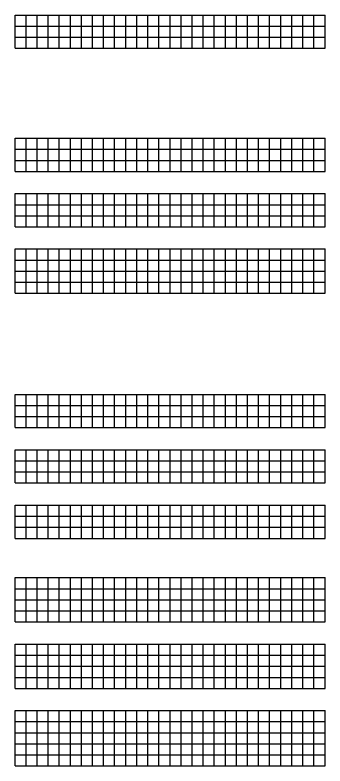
# Model space of a CAD drawing. Extents: x 1374311 to 1383814, y 384102 to 406278.
# Drawn here: x 1379137.4 to 1379277.4, y 385033.4 to 385372.4 of the extents above; entities that cross this region are included whole.
import ezdxf

# ---------------------------------------------------------------- set-up
doc = ezdxf.new("R2010")
doc.units = 0
doc.layers.add('R_Grid', color=7, linetype='Continuous')

msp = doc.modelspace()

# ---------------------------------------------------------------- linework, layer by layer
at = {"layer": 'R_Grid'}
for p, q in [((1379137.44, 385372.38), (1379277.44, 385372.38)), ((1379137.44, 385357.38), (1379137.44, 385372.38)), ((1379142.44, 385357.38), (1379142.44, 385372.38)), ((1379147.44, 385357.38), (1379147.44, 385372.38)), ((1379152.44, 385357.38), (1379152.44, 385372.38)), ((1379157.44, 385357.38), (1379157.44, 385372.38)), ((1379162.44, 385357.38), (1379162.44, 385372.38)), ((1379167.44, 385357.38), (1379167.44, 385372.38)), ((1379172.44, 385357.38), (1379172.44, 385372.38)), ((1379177.44, 385357.38), (1379177.44, 385372.38)), ((1379182.44, 385357.38), (1379182.44, 385372.38)), ((1379187.44, 385357.38), (1379187.44, 385372.38)), ((1379192.44, 385357.38), (1379192.44, 385372.38)), ((1379197.44, 385357.38), (1379197.44, 385372.38)), ((1379202.44, 385357.38), (1379202.44, 385372.38)), ((1379207.44, 385357.38), (1379207.44, 385372.38)), ((1379212.44, 385357.38), (1379212.44, 385372.38)), ((1379217.44, 385357.38), (1379217.44, 385372.38)), ((1379222.44, 385357.38), (1379222.44, 385372.38)), ((1379227.44, 385357.38), (1379227.44, 385372.38)), ((1379232.44, 385357.38), (1379232.44, 385372.38)), ((1379237.44, 385357.38), (1379237.44, 385372.38)), ((1379242.44, 385357.38), (1379242.44, 385372.38)), ((1379247.44, 385357.38), (1379247.44, 385372.38)), ((1379252.44, 385357.38), (1379252.44, 385372.38)), ((1379257.44, 385357.38), (1379257.44, 385372.38)), ((1379262.44, 385357.38), (1379262.44, 385372.38)), ((1379267.44, 385357.38), (1379267.44, 385372.38)), ((1379272.44, 385357.38), (1379272.44, 385372.38)), ((1379277.44, 385357.38), (1379277.44, 385372.38)), ((1379137.44, 385367.38), (1379277.44, 385367.38)), ((1379137.44, 385362.38), (1379277.44, 385362.38)), ((1379137.44, 385357.38), (1379277.44, 385357.38)), ((1379137.44, 385316.77), (1379277.44, 385316.77)), ((1379137.44, 385301.77), (1379137.44, 385316.77)), ((1379142.44, 385301.77), (1379142.44, 385316.77)), ((1379147.44, 385301.77), (1379147.44, 385316.77)), ((1379152.44, 385301.77), (1379152.44, 385316.77)), ((1379157.44, 385301.77), (1379157.44, 385316.77)), ((1379162.44, 385301.77), (1379162.44, 385316.77)), ((1379167.44, 385301.77), (1379167.44, 385316.77)), ((1379172.44, 385301.77), (1379172.44, 385316.77)), ((1379177.44, 385301.77), (1379177.44, 385316.77)), ((1379182.44, 385301.77), (1379182.44, 385316.77)), ((1379187.44, 385301.77), (1379187.44, 385316.77)), ((1379192.44, 385301.77), (1379192.44, 385316.77)), ((1379197.44, 385301.77), (1379197.44, 385316.77)), ((1379202.44, 385301.77), (1379202.44, 385316.77)), ((1379207.44, 385301.77), (1379207.44, 385316.77)), ((1379212.44, 385301.77), (1379212.44, 385316.77)), ((1379217.44, 385301.77), (1379217.44, 385316.77)), ((1379222.44, 385301.77), (1379222.44, 385316.77)), ((1379227.44, 385301.77), (1379227.44, 385316.77)), ((1379232.44, 385301.77), (1379232.44, 385316.77)), ((1379237.44, 385301.77), (1379237.44, 385316.77)), ((1379242.44, 385301.77), (1379242.44, 385316.77)), ((1379247.44, 385301.77), (1379247.44, 385316.77)), ((1379252.44, 385301.77), (1379252.44, 385316.77)), ((1379257.44, 385301.77), (1379257.44, 385316.77)), ((1379262.44, 385301.77), (1379262.44, 385316.77)), ((1379267.44, 385301.77), (1379267.44, 385316.77)), ((1379272.44, 385301.77), (1379272.44, 385316.77)), ((1379277.44, 385301.77), (1379277.44, 385316.77)), ((1379137.44, 385311.77), (1379277.44, 385311.77)), ((1379137.44, 385306.77), (1379277.44, 385306.77)), ((1379137.44, 385301.77), (1379277.44, 385301.77)), ((1379137.44, 385291.77), (1379277.44, 385291.77)), ((1379137.44, 385276.77), (1379137.44, 385291.77)), ((1379142.44, 385276.77), (1379142.44, 385291.77)), ((1379147.44, 385276.77), (1379147.44, 385291.77)), ((1379152.44, 385276.77), (1379152.44, 385291.77)), ((1379157.44, 385276.77), (1379157.44, 385291.77)), ((1379162.44, 385276.77), (1379162.44, 385291.77)), ((1379167.44, 385276.77), (1379167.44, 385291.77)), ((1379172.44, 385276.77), (1379172.44, 385291.77)), ((1379177.44, 385276.77), (1379177.44, 385291.77)), ((1379182.44, 385276.77), (1379182.44, 385291.77)), ((1379187.44, 385276.77), (1379187.44, 385291.77)), ((1379192.44, 385276.77), (1379192.44, 385291.77)), ((1379197.44, 385276.77), (1379197.44, 385291.77)), ((1379202.44, 385276.77), (1379202.44, 385291.77)), ((1379207.44, 385276.77), (1379207.44, 385291.77)), ((1379212.44, 385276.77), (1379212.44, 385291.77)), ((1379217.44, 385276.77), (1379217.44, 385291.77)), ((1379222.44, 385276.77), (1379222.44, 385291.77)), ((1379227.44, 385276.77), (1379227.44, 385291.77)), ((1379232.44, 385276.77), (1379232.44, 385291.77)), ((1379237.44, 385276.77), (1379237.44, 385291.77)), ((1379242.44, 385276.77), (1379242.44, 385291.77)), ((1379247.44, 385276.77), (1379247.44, 385291.77)), ((1379252.44, 385276.77), (1379252.44, 385291.77)), ((1379257.44, 385276.77), (1379257.44, 385291.77)), ((1379262.44, 385276.77), (1379262.44, 385291.77)), ((1379267.44, 385276.77), (1379267.44, 385291.77)), ((1379272.44, 385276.77), (1379272.44, 385291.77)), ((1379277.44, 385276.77), (1379277.44, 385291.77)), ((1379137.44, 385286.77), (1379277.44, 385286.77)), ((1379137.44, 385281.77), (1379277.44, 385281.77)), ((1379137.44, 385276.77), (1379277.44, 385276.77)), ((1379137.44, 385266.77), (1379277.44, 385266.77)), ((1379137.44, 385246.77), (1379137.44, 385266.77)), ((1379142.44, 385246.77), (1379142.44, 385266.77)), ((1379147.44, 385246.77), (1379147.44, 385266.77)), ((1379152.44, 385246.77), (1379152.44, 385266.77)), ((1379157.44, 385246.77), (1379157.44, 385266.77)), ((1379162.44, 385246.77), (1379162.44, 385266.77)), ((1379167.44, 385246.77), (1379167.44, 385266.77)), ((1379172.44, 385246.77), (1379172.44, 385266.77)), ((1379177.44, 385246.77), (1379177.44, 385266.77)), ((1379182.44, 385246.77), (1379182.44, 385266.77)), ((1379187.44, 385246.77), (1379187.44, 385266.77)), ((1379192.44, 385246.77), (1379192.44, 385266.77)), ((1379197.44, 385246.77), (1379197.44, 385266.77)), ((1379202.44, 385246.77), (1379202.44, 385266.77)), ((1379207.44, 385246.77), (1379207.44, 385266.77)), ((1379212.44, 385246.77), (1379212.44, 385266.77)), ((1379217.44, 385246.77), (1379217.44, 385266.77)), ((1379222.44, 385246.77), (1379222.44, 385266.77)), ((1379227.44, 385246.77), (1379227.44, 385266.77)), ((1379232.44, 385246.77), (1379232.44, 385266.77)), ((1379237.44, 385246.77), (1379237.44, 385266.77)), ((1379242.44, 385246.77), (1379242.44, 385266.77)), ((1379247.44, 385246.77), (1379247.44, 385266.77)), ((1379252.44, 385246.77), (1379252.44, 385266.77)), ((1379257.44, 385246.77), (1379257.44, 385266.77)), ((1379262.44, 385246.77), (1379262.44, 385266.77)), ((1379267.44, 385246.77), (1379267.44, 385266.77)), ((1379272.44, 385246.77), (1379272.44, 385266.77)), ((1379277.44, 385246.77), (1379277.44, 385266.77)), ((1379137.44, 385261.77), (1379277.44, 385261.77)), ((1379137.44, 385256.77), (1379277.44, 385256.77)), ((1379137.44, 385251.77), (1379277.44, 385251.77)), ((1379137.44, 385246.77), (1379277.44, 385246.77)), ((1379137.44, 385201.16), (1379277.44, 385201.16)), ((1379137.44, 385186.16), (1379137.44, 385201.16)), ((1379142.44, 385186.16), (1379142.44, 385201.16)), ((1379147.44, 385186.16), (1379147.44, 385201.16)), ((1379152.44, 385186.16), (1379152.44, 385201.16)), ((1379157.44, 385186.16), (1379157.44, 385201.16)), ((1379162.44, 385186.16), (1379162.44, 385201.16)), ((1379167.44, 385186.16), (1379167.44, 385201.16)), ((1379172.44, 385186.16), (1379172.44, 385201.16)), ((1379177.44, 385186.16), (1379177.44, 385201.16)), ((1379182.44, 385186.16), (1379182.44, 385201.16)), ((1379187.44, 385186.16), (1379187.44, 385201.16)), ((1379192.44, 385186.16), (1379192.44, 385201.16)), ((1379197.44, 385186.16), (1379197.44, 385201.16)), ((1379202.44, 385186.16), (1379202.44, 385201.16)), ((1379207.44, 385186.16), (1379207.44, 385201.16)), ((1379212.44, 385186.16), (1379212.44, 385201.16)), ((1379217.44, 385186.16), (1379217.44, 385201.16)), ((1379222.44, 385186.16), (1379222.44, 385201.16)), ((1379227.44, 385186.16), (1379227.44, 385201.16)), ((1379232.44, 385186.16), (1379232.44, 385201.16)), ((1379237.44, 385186.16), (1379237.44, 385201.16)), ((1379242.44, 385186.16), (1379242.44, 385201.16)), ((1379247.44, 385186.16), (1379247.44, 385201.16)), ((1379252.44, 385186.16), (1379252.44, 385201.16)), ((1379257.44, 385186.16), (1379257.44, 385201.16)), ((1379262.44, 385186.16), (1379262.44, 385201.16)), ((1379267.44, 385186.16), (1379267.44, 385201.16)), ((1379272.44, 385186.16), (1379272.44, 385201.16)), ((1379277.44, 385186.16), (1379277.44, 385201.16)), ((1379137.44, 385196.16), (1379277.44, 385196.16)), ((1379137.44, 385191.16), (1379277.44, 385191.16)), ((1379137.44, 385186.16), (1379277.44, 385186.16)), ((1379137.44, 385176.16), (1379277.44, 385176.16)), ((1379137.44, 385161.16), (1379137.44, 385176.16)), ((1379142.44, 385161.16), (1379142.44, 385176.16)), ((1379147.44, 385161.16), (1379147.44, 385176.16)), ((1379152.44, 385161.16), (1379152.44, 385176.16)), ((1379157.44, 385161.16), (1379157.44, 385176.16)), ((1379162.44, 385161.16), (1379162.44, 385176.16)), ((1379167.44, 385161.16), (1379167.44, 385176.16)), ((1379172.44, 385161.16), (1379172.44, 385176.16)), ((1379177.44, 385161.16), (1379177.44, 385176.16)), ((1379182.44, 385161.16), (1379182.44, 385176.16)), ((1379187.44, 385161.16), (1379187.44, 385176.16)), ((1379192.44, 385161.16), (1379192.44, 385176.16)), ((1379197.44, 385161.16), (1379197.44, 385176.16)), ((1379202.44, 385161.16), (1379202.44, 385176.16)), ((1379207.44, 385161.16), (1379207.44, 385176.16)), ((1379212.44, 385161.16), (1379212.44, 385176.16)), ((1379217.44, 385161.16), (1379217.44, 385176.16)), ((1379222.44, 385161.16), (1379222.44, 385176.16)), ((1379227.44, 385161.16), (1379227.44, 385176.16)), ((1379232.44, 385161.16), (1379232.44, 385176.16)), ((1379237.44, 385161.16), (1379237.44, 385176.16)), ((1379242.44, 385161.16), (1379242.44, 385176.16)), ((1379247.44, 385161.16), (1379247.44, 385176.16)), ((1379252.44, 385161.16), (1379252.44, 385176.16)), ((1379257.44, 385161.16), (1379257.44, 385176.16)), ((1379262.44, 385161.16), (1379262.44, 385176.16)), ((1379267.44, 385161.16), (1379267.44, 385176.16)), ((1379272.44, 385161.16), (1379272.44, 385176.16)), ((1379277.44, 385161.16), (1379277.44, 385176.16)), ((1379137.44, 385171.16), (1379277.44, 385171.16)), ((1379137.44, 385166.16), (1379277.44, 385166.16)), ((1379137.44, 385161.16), (1379277.44, 385161.16)), ((1379137.44, 385151.16), (1379277.44, 385151.16)), ((1379137.44, 385136.16), (1379137.44, 385151.16)), ((1379142.44, 385136.16), (1379142.44, 385151.16)), ((1379147.44, 385136.16), (1379147.44, 385151.16)), ((1379152.44, 385136.16), (1379152.44, 385151.16)), ((1379157.44, 385136.16), (1379157.44, 385151.16)), ((1379162.44, 385136.16), (1379162.44, 385151.16)), ((1379167.44, 385136.16), (1379167.44, 385151.16)), ((1379172.44, 385136.16), (1379172.44, 385151.16)), ((1379177.44, 385136.16), (1379177.44, 385151.16)), ((1379182.44, 385136.16), (1379182.44, 385151.16)), ((1379187.44, 385136.16), (1379187.44, 385151.16)), ((1379192.44, 385136.16), (1379192.44, 385151.16)), ((1379197.44, 385136.16), (1379197.44, 385151.16)), ((1379202.44, 385136.16), (1379202.44, 385151.16)), ((1379207.44, 385136.16), (1379207.44, 385151.16)), ((1379212.44, 385136.16), (1379212.44, 385151.16)), ((1379217.44, 385136.16), (1379217.44, 385151.16)), ((1379222.44, 385136.16), (1379222.44, 385151.16)), ((1379227.44, 385136.16), (1379227.44, 385151.16)), ((1379232.44, 385136.16), (1379232.44, 385151.16)), ((1379237.44, 385136.16), (1379237.44, 385151.16)), ((1379242.44, 385136.16), (1379242.44, 385151.16)), ((1379247.44, 385136.16), (1379247.44, 385151.16)), ((1379252.44, 385136.16), (1379252.44, 385151.16)), ((1379257.44, 385136.16), (1379257.44, 385151.16)), ((1379262.44, 385136.16), (1379262.44, 385151.16)), ((1379267.44, 385136.16), (1379267.44, 385151.16)), ((1379272.44, 385136.16), (1379272.44, 385151.16)), ((1379277.44, 385136.16), (1379277.44, 385151.16)), ((1379137.44, 385146.16), (1379277.44, 385146.16)), ((1379137.44, 385141.16), (1379277.44, 385141.16)), ((1379137.44, 385136.16), (1379277.44, 385136.16)), ((1379137.44, 385118.43), (1379277.44, 385118.43)), ((1379137.44, 385098.43), (1379137.44, 385118.43)), ((1379142.44, 385098.43), (1379142.44, 385118.43)), ((1379147.44, 385098.43), (1379147.44, 385118.43)), ((1379152.44, 385098.43), (1379152.44, 385118.43)), ((1379157.44, 385098.43), (1379157.44, 385118.43)), ((1379162.44, 385098.43), (1379162.44, 385118.43)), ((1379167.44, 385098.43), (1379167.44, 385118.43)), ((1379172.44, 385098.43), (1379172.44, 385118.43)), ((1379177.44, 385098.43), (1379177.44, 385118.43)), ((1379182.44, 385098.43), (1379182.44, 385118.43)), ((1379187.44, 385098.43), (1379187.44, 385118.43)), ((1379192.44, 385098.43), (1379192.44, 385118.43)), ((1379197.44, 385098.43), (1379197.44, 385118.43)), ((1379202.44, 385098.43), (1379202.44, 385118.43)), ((1379207.44, 385098.43), (1379207.44, 385118.43)), ((1379212.44, 385098.43), (1379212.44, 385118.43)), ((1379217.44, 385098.43), (1379217.44, 385118.43)), ((1379222.44, 385098.43), (1379222.44, 385118.43)), ((1379227.44, 385098.43), (1379227.44, 385118.43)), ((1379232.44, 385098.43), (1379232.44, 385118.43)), ((1379237.44, 385098.43), (1379237.44, 385118.43)), ((1379242.44, 385098.43), (1379242.44, 385118.43)), ((1379247.44, 385098.43), (1379247.44, 385118.43)), ((1379252.44, 385098.43), (1379252.44, 385118.43)), ((1379257.44, 385098.43), (1379257.44, 385118.43)), ((1379262.44, 385098.43), (1379262.44, 385118.43)), ((1379267.44, 385098.43), (1379267.44, 385118.43)), ((1379272.44, 385098.43), (1379272.44, 385118.43)), ((1379277.44, 385098.43), (1379277.44, 385118.43)), ((1379137.44, 385113.43), (1379277.44, 385113.43)), ((1379137.44, 385108.43), (1379277.44, 385108.43)), ((1379137.44, 385103.43), (1379277.44, 385103.43)), ((1379137.44, 385098.43), (1379277.44, 385098.43)), ((1379137.44, 385088.43), (1379277.44, 385088.43)), ((1379137.44, 385068.43), (1379137.44, 385088.43)), ((1379142.44, 385068.43), (1379142.44, 385088.43)), ((1379147.44, 385068.43), (1379147.44, 385088.43)), ((1379152.44, 385068.43), (1379152.44, 385088.43)), ((1379157.44, 385068.43), (1379157.44, 385088.43)), ((1379162.44, 385068.43), (1379162.44, 385088.43)), ((1379167.44, 385068.43), (1379167.44, 385088.43)), ((1379172.44, 385068.43), (1379172.44, 385088.43)), ((1379177.44, 385068.43), (1379177.44, 385088.43)), ((1379182.44, 385068.43), (1379182.44, 385088.43)), ((1379187.44, 385068.43), (1379187.44, 385088.43)), ((1379192.44, 385068.43), (1379192.44, 385088.43)), ((1379197.44, 385068.43), (1379197.44, 385088.43)), ((1379202.44, 385068.43), (1379202.44, 385088.43)), ((1379207.44, 385068.43), (1379207.44, 385088.43)), ((1379212.44, 385068.43), (1379212.44, 385088.43)), ((1379217.44, 385068.43), (1379217.44, 385088.43)), ((1379222.44, 385068.43), (1379222.44, 385088.43)), ((1379227.44, 385068.43), (1379227.44, 385088.43)), ((1379232.44, 385068.43), (1379232.44, 385088.43)), ((1379237.44, 385068.43), (1379237.44, 385088.43)), ((1379242.44, 385068.43), (1379242.44, 385088.43)), ((1379247.44, 385068.43), (1379247.44, 385088.43)), ((1379252.44, 385068.43), (1379252.44, 385088.43)), ((1379257.44, 385068.43), (1379257.44, 385088.43)), ((1379262.44, 385068.43), (1379262.44, 385088.43)), ((1379267.44, 385068.43), (1379267.44, 385088.43)), ((1379272.44, 385068.43), (1379272.44, 385088.43)), ((1379277.44, 385068.43), (1379277.44, 385088.43)), ((1379137.44, 385083.43), (1379277.44, 385083.43)), ((1379137.44, 385078.43), (1379277.44, 385078.43)), ((1379137.44, 385073.43), (1379277.44, 385073.43)), ((1379137.44, 385068.43), (1379277.44, 385068.43)), ((1379137.44, 385058.43), (1379277.44, 385058.43)), ((1379137.44, 385033.43), (1379137.44, 385058.43)), ((1379142.44, 385033.43), (1379142.44, 385058.43)), ((1379147.44, 385033.43), (1379147.44, 385058.43)), ((1379152.44, 385033.43), (1379152.44, 385058.43)), ((1379157.44, 385033.43), (1379157.44, 385058.43)), ((1379162.44, 385033.43), (1379162.44, 385058.43)), ((1379167.44, 385033.43), (1379167.44, 385058.43)), ((1379172.44, 385033.43), (1379172.44, 385058.43)), ((1379177.44, 385033.43), (1379177.44, 385058.43)), ((1379182.44, 385033.43), (1379182.44, 385058.43)), ((1379187.44, 385033.43), (1379187.44, 385058.43)), ((1379192.44, 385033.43), (1379192.44, 385058.43)), ((1379197.44, 385033.43), (1379197.44, 385058.43)), ((1379202.44, 385033.43), (1379202.44, 385058.43)), ((1379207.44, 385033.43), (1379207.44, 385058.43)), ((1379212.44, 385033.43), (1379212.44, 385058.43)), ((1379217.44, 385033.43), (1379217.44, 385058.43)), ((1379222.44, 385033.43), (1379222.44, 385058.43)), ((1379227.44, 385033.43), (1379227.44, 385058.43)), ((1379232.44, 385033.43), (1379232.44, 385058.43)), ((1379237.44, 385033.43), (1379237.44, 385058.43)), ((1379242.44, 385033.43), (1379242.44, 385058.43)), ((1379247.44, 385033.43), (1379247.44, 385058.43)), ((1379252.44, 385033.43), (1379252.44, 385058.43)), ((1379257.44, 385033.43), (1379257.44, 385058.43)), ((1379262.44, 385033.43), (1379262.44, 385058.43)), ((1379267.44, 385033.43), (1379267.44, 385058.43)), ((1379272.44, 385033.43), (1379272.44, 385058.43)), ((1379277.44, 385033.43), (1379277.44, 385058.43)), ((1379137.44, 385053.43), (1379277.44, 385053.43)), ((1379137.44, 385048.43), (1379277.44, 385048.43)), ((1379137.44, 385043.43), (1379277.44, 385043.43)), ((1379137.44, 385038.43), (1379277.44, 385038.43)), ((1379137.44, 385033.43), (1379277.44, 385033.43))]:
    msp.add_line(p, q, dxfattribs=at)

doc.saveas('drawing.dxf')
